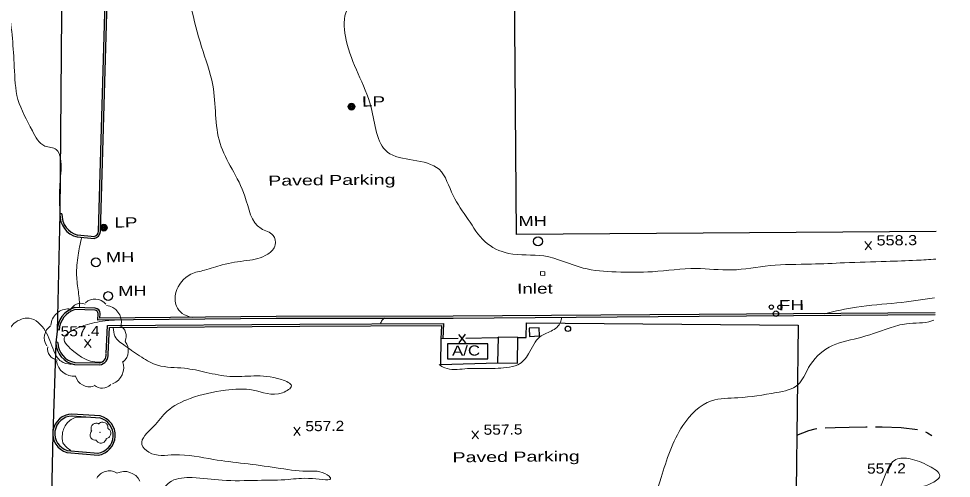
# Model space of a CAD drawing. Extents: x 2361708 to 2370558, y 6977955 to 6991887.
# Drawn here: x 2366544.6 to 2366988.3, y 6985071.9 to 6985290.7 of the extents above; entities that cross this region are included whole.
import ezdxf

# ---------------------------------------------------------------- set-up
doc = ezdxf.new("R2010")
doc.units = 0
doc.header["$LTSCALE"] = 1.9
for name, color, linetype, lineweight in [('11', 7, 'Continuous', 25), ('17', 7, 'Continuous', 25), ('2', 7, 'Continuous', 25), ('20', 7, 'Continuous', 25), ('23', 7, 'Continuous', 25), ('29', 7, 'Continuous', 13), ('3', 7, 'Continuous', 25), ('31', 7, 'Continuous', 13), ('35', 7, 'Continuous', 13), ('7', 7, 'Continuous', 25), ('9', 7, 'Continuous', 13)]:
    doc.layers.add(name, color=color, linetype=linetype, lineweight=lineweight)

msp = doc.modelspace()

# ---------------------------------------------------------------- linework, layer by layer
at = {"layer": '11'}
msp.add_lwpolyline([(2366981.101, 6985189.397), (2366781.415, 6985187.916), (2366780.388, 6985327.313), (2366768.118, 6985327.226), (2366767.318, 6985440.685), (2366988.275, 6985442.237)], dxfattribs=at)
msp.add_lwpolyline([(2366772.669, 6985139.17), (2366772.476, 6985126.818), (2366781.868, 6985126.667), (2366782.061, 6985139.02)], close=True, dxfattribs=at)
at = {"layer": '17'}
for p, q in [((2366753.896, 6985140.432), (2366757.173, 6985136.493)), ((2366757.095, 6985140.493), (2366753.974, 6985136.433)), ((2366772.332, 6985138.828), (2366757.334, 6985138.524))]:
    msp.add_line(p, q, dxfattribs=at)
msp.add_lwpolyline([(2366753.735, 6985138.451), (2366745.406, 6985138.291), (2366745.291, 6985126.179), (2366772.476, 6985126.818)], dxfattribs=at)
msp.add_circle((2366805.893, 6985143.107), 1.3, dxfattribs=at)
at = {"layer": '2'}
for p, q in [((2366565.231, 6985197.779), (2366564.27, 6985197.87)), ((2366572.526, 6985186.808), (2366580.553, 6985186.074)), ((2366572.616, 6985187.769), (2366580.644, 6985187.035)), ((2366581.058, 6985151.947), (2366571.175, 6985152.214)), ((2366581.078, 6985152.908), (2366571.195, 6985153.174)), ((2366562.882, 6985141.964), (2366562.324, 6985136.478)), ((2366563.867, 6985142.513), (2366562.934, 6985142.754)), ((2366563.284, 6985136.507), (2366562.332, 6985136.659)), ((2366571.203, 6985126.102), (2366583.065, 6985125.955)), ((2366571.214, 6985127.062), (2366583.076, 6985126.915)), ((2366583.357, 6985100.627), (2366569.937, 6985101.559)), ((2366583.427, 6985101.587), (2366570.007, 6985102.52)), ((2366567.481, 6985084.255), (2366582.425, 6985082.947)), ((2366567.562, 6985085.216), (2366582.506, 6985083.908))]:
    msp.add_line(p, q, dxfattribs=at)
for points in [[(2366582.661, 6985189.445), (2366586.045, 6985309.893), (2366589.304, 6985439.23)], [(2366583.621, 6985189.414), (2366587.005, 6985309.872), (2366590.264, 6985439.209)], [(2366565.382, 6985331.097), (2366564.27, 6985197.83), (2366562.882, 6985141.964)], [(2366980.509, 6985149.669), (2366868.36, 6985149.012), (2366751.333, 6985148.078), (2366667.19, 6985147.947), (2366582.262, 6985147.219), (2366582.413, 6985150.35)], [(2366980.5, 6985150.629), (2366868.35, 6985149.972), (2366751.324, 6985149.037), (2366667.181, 6985148.907), (2366583.274, 6985148.188), (2366583.374, 6985150.309)], [(2366586.245, 6985131.276), (2366586.898, 6985144.623), (2366678.355, 6985145.343), (2366746.696, 6985145.584), (2366746.366, 6985138.25)], [(2366782.061, 6985139.02), (2366785.961, 6985138.997), (2366786.186, 6985145.89), (2366915.441, 6985144.9), (2366913.996, 6985026.71), (2366779.93, 6985024.524), (2366779.863, 6985035.804)], [(2366587.205, 6985131.225), (2366587.817, 6985143.671), (2366678.365, 6985144.383), (2366745.695, 6985144.624), (2366745.406, 6985138.291)], [(2366562.324, 6985136.478), (2366560.868, 6985092.992), (2366560.008, 6985048.892), (2366557.071, 6984956.019)]]:
    msp.add_lwpolyline(points, dxfattribs=at)
for centre, radius, start, end in [((2366574.946, 6985197.223), 10.693, 176.7484, 256.91812), ((2366574.946, 6985197.223), 9.733, 176.7484, 256.91812), ((2366579.804, 6985189.842), 2.881, 281.2387, 353.59824), ((2366579.804, 6985189.842), 3.841, 281.2387, 353.59824), ((2366574.751, 6985141.849), 11.87, 107.43056, 179.44565), ((2366574.751, 6985141.849), 10.91, 107.43056, 176.49662), ((2366580.83, 6985150.376), 1.584, 358.50301, 84.39367), ((2366580.83, 6985150.376), 2.544, 358.50301, 84.39367), ((2366573.175, 6985136.777), 9.895, 181.57617, 259.53639), ((2366573.175, 6985136.777), 10.855, 181.57617, 259.53639), ((2366582.571, 6985130.604), 3.715, 276.06683, 7.62649), ((2366582.571, 6985130.604), 4.675, 276.06683, 7.62649), ((2366570.202, 6985093.186), 9.336, 91.19274, 253.0577), ((2366570.202, 6985093.186), 8.376, 91.19274, 253.0577), ((2366581.041, 6985092.369), 9.523, 278.35241, 75.48969), ((2366581.041, 6985092.369), 8.563, 278.35241, 75.48969)]:
    msp.add_arc(centre, radius, start, end, dxfattribs=at)
at = {"layer": '20'}
for centre, radius in [((2366702.951, 6985248.852), 1.6), ((2366702.951, 6985248.852), 1.3), ((2366702.951, 6985248.852), 1), ((2366702.951, 6985248.852), 0.539), ((2366702.951, 6985248.852), 0.192), ((2366585.174, 6985191.238), 1.6), ((2366585.174, 6985191.238), 1.3), ((2366585.174, 6985191.238), 1), ((2366585.174, 6985191.238), 0.539), ((2366585.174, 6985191.238), 0.192), ((2366791.676, 6985184.724), 2.1), ((2366581.381, 6985174.722), 2.1), ((2366587.204, 6985158.676), 2.1), ((2366904.839, 6985150.329), 1.3)]:
    msp.add_circle(centre, radius, dxfattribs=at)
at = {"layer": '23'}
for points in [[(2366792.278, 6985143.548), (2366787.51, 6985143.332), (2366787.687, 6985139.503), (2366792.455, 6985139.719)], [(2366767.859, 6985135.995), (2366748.648, 6985135.952), (2366748.667, 6985128.722), (2366767.877, 6985128.765)]]:
    msp.add_lwpolyline(points, close=True, dxfattribs=at)
at = {"layer": '29'}
msp.add_circle((2366583.361, 6985093.796), 0.1, dxfattribs=at)
for centre, radius, start, end in [((2366574.275, 6985149.777), 5.507, 68.51981, 158.51981), ((2366580.906, 6985150.325), 6.891, 40.91978, 130.91978), ((2366585.285, 6985146.059), 8.265, 352.16104, 82.16104), ((2366568.23, 6985144.294), 8.265, 86.81169, 176.81169), ((2366563.731, 6985138.83), 6.891, 124.28083, 214.28083), ((2366590.311, 6985139.647), 5.507, 333.67468, 63.67468), ((2366589.926, 6985132.656), 6.891, 309.32395, 39.32395), ((2366563.899, 6985133.596), 5.507, 171.04152, 261.04152), ((2366570.853, 6985128.808), 8.265, 186.79389, 276.79389), ((2366586.35, 6985124.578), 8.265, 291.14414, 21.14414), ((2366578.372, 6985122.394), 6.891, 196.09816, 286.09816), ((2366584.335, 6985120.317), 5.507, 227.69441, 317.69441), ((2366587.757, 6985068.649), 6.824, 60.40215, 150.40215), ((2366594.961, 6985066.988), 8.184, 26.32598, 116.32598)]:
    msp.add_arc(centre, radius, start, end, dxfattribs=at)
for points in [[(2366579.396, 6985094.369), (2366579.416, 6985094.379), (2366579.335, 6985094.448), (2366579.099, 6985095.076), (2366579.137, 6985096.356), (2366580.025, 6985097.655), (2366581.33, 6985098.137), (2366582.452, 6985097.948), (2366582.683, 6985097.82), (2366582.753, 6985097.821), (2366582.803, 6985097.861), (2366583.15, 6985098.155), (2366584.016, 6985098.603), (2366585.226, 6985098.534), (2366586.342, 6985097.945), (2366587.076, 6985096.522), (2366587.084, 6985095.662)], [(2366587.073, 6985095.682), (2366588.213, 6985094.623), (2366588.499, 6985093.036), (2366587.792, 6985091.708), (2366587.136, 6985091.162), (2366586.468, 6985090.946), (2366586.319, 6985090.934), (2366586.3, 6985090.824), (2366585.978, 6985089.921), (2366584.44, 6985088.757), (2366582.547, 6985089.039), (2366581.648, 6985089.98), (2366581.576, 6985090.109), (2366581.457, 6985090.088), (2366580.245, 6985090.207), (2366578.976, 6985091.204), (2366578.63, 6985092.842), (2366579.001, 6985093.865), (2366579.326, 6985094.308), (2366579.396, 6985094.359)]]:
    msp.add_spline(points, degree=3, dxfattribs=at)
at = {"layer": '3'}
for points in [[(2366914.749, 6985092.531), (2366920.509, 6985094.736), (2366923.442, 6985095.494), (2366924.241, 6985095.591)], [(2366928.218, 6985095.939), (2366933.046, 6985096.115), (2366939.645, 6985096.258), (2366947.544, 6985096.383), (2366948.214, 6985096.389)], [(2366952.214, 6985096.438), (2366955.444, 6985096.478), (2366964.387, 6985096.183), (2366972.137, 6985095.127)], [(2366975.948, 6985094.013), (2366976.913, 6985093.572), (2366978.944, 6985092.361)]]:
    msp.add_lwpolyline(points, dxfattribs=at)
at = {"layer": '31'}
for p, q in [((2366950.291, 6985180.793), (2366947.174, 6985184.644)), ((2366947.211, 6985180.764), (2366950.254, 6985184.673)), ((2366579.047, 6985134.227), (2366575.93, 6985138.078)), ((2366575.966, 6985134.198), (2366579.009, 6985138.107)), ((2366678.6, 6985092.373), (2366675.483, 6985096.224)), ((2366675.519, 6985092.343), (2366678.563, 6985096.253)), ((2366763.38, 6985090.68), (2366760.263, 6985094.53)), ((2366760.3, 6985090.65), (2366763.343, 6985094.56))]:
    msp.add_line(p, q, dxfattribs=at)
at = {"layer": '35'}
for points in [[(2366591.389, 6985494.332), (2366597.075, 6985488.566), (2366605.042, 6985482.621), (2366610.205, 6985475.951), (2366614.889, 6985469.315), (2366619.303, 6985457.286), (2366619.865, 6985449.761), (2366616.201, 6985440.696), (2366607.213, 6985434.09), (2366601.557, 6985427.376), (2366596.798, 6985416.79), (2366596.971, 6985399.631), (2366603.77, 6985384.025), (2366608.222, 6985361.736), (2366611.853, 6985349.13), (2366622.155, 6985329.967), (2366623.374, 6985313.248), (2366626.576, 6985296.328), (2366631.626, 6985277.405), (2366636.961, 6985259.075), (2366640.445, 6985231.367), (2366652.245, 6985206.197), (2366659.912, 6985190.83), (2366665.683, 6985187.515), (2366666.705, 6985183.054), (2366663.098, 6985178.609), (2366653.246, 6985175.596), (2366641.495, 6985173.554), (2366633.109, 6985171.013), (2366626.517, 6985169.081), (2366619.439, 6985160.363), (2366619.711, 6985153.886), (2366622.484, 6985150.442), (2366627.164, 6985148.436)], [(2366980.895, 6985176.314), (2366971.64, 6985175.716), (2366957.334, 6985175.2), (2366937.391, 6985174.51), (2366921.785, 6985173.902), (2366902.051, 6985173.184), (2366883.72, 6985171.109), (2366866.923, 6985171.809), (2366846.096, 6985170.291), (2366828.837, 6985170.167), (2366813.128, 6985172.027), (2366794.442, 6985177.8), (2366777.59, 6985178.979), (2366766.416, 6985184.623), (2366758.475, 6985195.198), (2366751.307, 6985206.49), (2366744.577, 6985219.027), (2366720.008, 6985227.234), (2366712.276, 6985248.421), (2366706.103, 6985264.503), (2366700.389, 6985280.579), (2366700.276, 6985293.559), (2366705.912, 6985304.453), (2366706.979, 6985315.264), (2366705.585, 6985323.111), (2366701.344, 6985334.711), (2366703.722, 6985357.965), (2366699.735, 6985375.518), (2366701.133, 6985401.002), (2366705.817, 6985419.528), (2366705.507, 6985431.045), (2366705.706, 6985443.818), (2366714.367, 6985448.961), (2366727.637, 6985446.957), (2366740.245, 6985445.157), (2366744.656, 6985441.829)], [(2366484.487, 6984956.089), (2366486.236, 6984970.996), (2366488.473, 6984991.219), (2366491.485, 6985015.228), (2366494.664, 6985038.36), (2366496.44, 6985063.077), (2366498.718, 6985089.501), (2366500.431, 6985115.508), (2366502.031, 6985142.765), (2366502.995, 6985164.505), (2366504.203, 6985185.747), (2366505.793, 6985213.004), (2366508.873, 6985244.465), (2366509.279, 6985265.93), (2366510.372, 6985291.901), (2366512.213, 6985313.87), (2366513.869, 6985340.577), (2366514.225, 6985366.221), (2366514.75, 6985388.827), (2366515.585, 6985399.816), (2366516.979, 6985400.42), (2366518.47, 6985397.204), (2366518.694, 6985392.605), (2366519.56, 6985378.293), (2366521.671, 6985352.971), (2366524.549, 6985335.428), (2366529.193, 6985325.522), (2366532.228, 6985322.911), (2366536.86, 6985312.274), (2366540.119, 6985294.524), (2366542.563, 6985267.807), (2366544.291, 6985252.302), (2366551.193, 6985237.358), (2366557.123, 6985230.113), (2366562.539, 6985228.445), (2366564.5, 6985224.103), (2366564.364, 6985213.141), (2366564.12, 6985202.009), (2366564.285, 6985198.39)], [(2366573.696, 6985153.107), (2366573.065, 6985160.632), (2366572.189, 6985168.574), (2366572.938, 6985178.101), (2366573.61, 6985182.168), (2366574.599, 6985186.448)], [(2366928.03, 6985150.27), (2366943.211, 6985153.425), (2366962.413, 6985155.447), (2366980.191, 6985157.817)], [(2366569.683, 6985126.168), (2366564.789, 6985127.611), (2366561.372, 6985132.559), (2366557.239, 6985142.18), (2366549.633, 6985148.158), (2366542.565, 6985145.701), (2366536.8, 6985129.385), (2366534.217, 6985106.589), (2366532.665, 6985077.413), (2366532.25, 6985044.258), (2366529.843, 6985018.783), (2366527.754, 6984996.542), (2366523.758, 6984968.853), (2366522.164, 6984955.587)], [(2366593.012, 6985147.401), (2366585.726, 6985146.871), (2366576.275, 6985144.862), (2366571.095, 6985142.732), (2366566.313, 6985138.686), (2366570.864, 6985132.299), (2366575.837, 6985128.897), (2366579.851, 6985127.455), (2366584.273, 6985127.297)], [(2366716.793, 6985145.749), (2366717.936, 6985147.58), (2366718.878, 6985148.369)], [(2366744.702, 6985126.054), (2366747.287, 6985124.518), (2366756.892, 6985124.05), (2366766.081, 6985124.187), (2366776.657, 6985124.638), (2366782.105, 6985126), (2366787.186, 6985131.188), (2366792.589, 6985139.28), (2366797.863, 6985141.98), (2366802.402, 6985146.274), (2366802.882, 6985148.389)], [(2366869.066, 6984959.239), (2366868.74, 6984960.916), (2366862.476, 6984969.697), (2366852.359, 6984975.671), (2366839.162, 6984975.205), (2366829.567, 6984975.744), (2366813.013, 6984979.257), (2366808.789, 6984989.087), (2366812.751, 6984991.965), (2366820.7, 6985003.731), (2366834.218, 6985008.19), (2366838.888, 6985011.435), (2366826.538, 6985014.508), (2366817.018, 6985020.827), (2366815.825, 6985026.336), (2366823.639, 6985030.1), (2366837.913, 6985042.347), (2366850.229, 6985072.255), (2366860.594, 6985097.075), (2366874.242, 6985108.806), (2366886.789, 6985110.285), (2366905.017, 6985112.739), (2366915.431, 6985116.539), (2366920.404, 6985124.656), (2366930.093, 6985134.309), (2366943.892, 6985138.661), (2366958.638, 6985143.381), (2366966.987, 6985145.541), (2366979.035, 6985146.885), (2366979.912, 6985147.224)], [(2366603.454, 6985053.636), (2366605.933, 6985053.779), (2366609.452, 6985057.103), (2366611.768, 6985063.826), (2366617.414, 6985070.609), (2366627.179, 6985072.233), (2366641.431, 6985071.008), (2366658.303, 6985070.939), (2366672.929, 6985071.378), (2366684.346, 6985071.757), (2366692.942, 6985072.209), (2366691.429, 6985073.584), (2366681.712, 6985075.342), (2366667.186, 6985076.914), (2366651.935, 6985078.988), (2366637.307, 6985080.909), (2366618.825, 6985083.123), (2366606.522, 6985084.357), (2366603.297, 6985088.016), (2366608.726, 6985096.578), (2366615.327, 6985103.901), (2366626.15, 6985109.925), (2366643.014, 6985113.825), (2366656.163, 6985113.94), (2366670.176, 6985112.684), (2366674.386, 6985115.904), (2366669.626, 6985118.919), (2366645.041, 6985120.405), (2366633.892, 6985122.359), (2366623.443, 6985124.299), (2366610.728, 6985125.778), (2366603.152, 6985129.527), (2366595.461, 6985134.884), (2366590.436, 6985139.536), (2366589.627, 6985143.719)], [(2366569.422, 6985085.213), (2366565.727, 6985088.868), (2366565.429, 6985092.946), (2366567.48, 6985097.996), (2366572.173, 6985100.97), (2366576.453, 6985100.981), (2366577.452, 6985101.061)], [(2366972.575, 6985067.04), (2366968.768, 6985062.563), (2366961.707, 6985055.236), (2366957.945, 6985045.92), (2366953.56, 6985046.468), (2366950.468, 6985051.899), (2366952.758, 6985062.381), (2366957.438, 6985075.016), (2366961.933, 6985080.879), (2366968.68, 6985081.173), (2366977.683, 6985077.759), (2366982.748, 6985073.067), (2366978.453, 6985069.396), (2366975.235, 6985068.115), (2366972.754, 6985067.071)]]:
    msp.add_spline(points, degree=3, dxfattribs=at)
at = {"layer": '7'}
for centre in [(2366902.669, 6985153.439), (2366906.71, 6985153.357)]:
    msp.add_circle(centre, 1, dxfattribs=at)
at = {"layer": '9'}
msp.add_lwpolyline([(2366792.84, 6985168.594), (2366794.851, 6985168.503), (2366794.934, 6985170.274), (2366792.923, 6985170.365)], close=True, dxfattribs=at)

# ---------------------------------------------------------------- texts
at = {"layer": '2', "width": 1.45}
for p in [(2366663.368, 6985211.214), (2366751.026, 6985079.522)]:
    msp.add_text('Paved Parking', height=4.8, rotation=0.545, dxfattribs=at).set_placement(p)
at = {"layer": '20'}
for s, width, p in [('  LP', 1.4, (2366702.951, 6985248.852)), ('  LP', 1.4, (2366585.174, 6985191.239)), ('  MH', 1.35, (2366777.597, 6985191.91)), ('  MH', 1.35, (2366581.381, 6985174.722)), ('  MH', 1.35, (2366587.204, 6985158.677)), ('  FH', 1.4, (2366901.264, 6985151.895))]:
    msp.add_text(s, height=4.8, rotation=0.545, dxfattribs=dict(at, width=width)).set_placement(p)
at = {"layer": '23', "width": 1.25}
msp.add_text('A/C', height=4.8, rotation=0.545, dxfattribs=at).set_placement((2366750.772, 6985130.272))
at = {"layer": '31'}
for s, width, p in [('558.3', 1.2, (2366952.733, 6985182.757)), ('557.4', 1.15, (2366564.645, 6985139.48)), ('557.2', 1.15, (2366681.041, 6985094.336)), ('557.5', 1.15, (2366765.821, 6985092.643)), ('557.2', 1.15, (2366948.196, 6985074.148))]:
    msp.add_text(s, height=4.8, rotation=0.545, dxfattribs=dict(at, width=width)).set_placement(p)
at = {"layer": '9', "width": 1.4}
msp.add_text('Inlet', height=4.8, rotation=0.545, dxfattribs=at).set_placement((2366781.733, 6985159.758))

doc.saveas('drawing.dxf')
